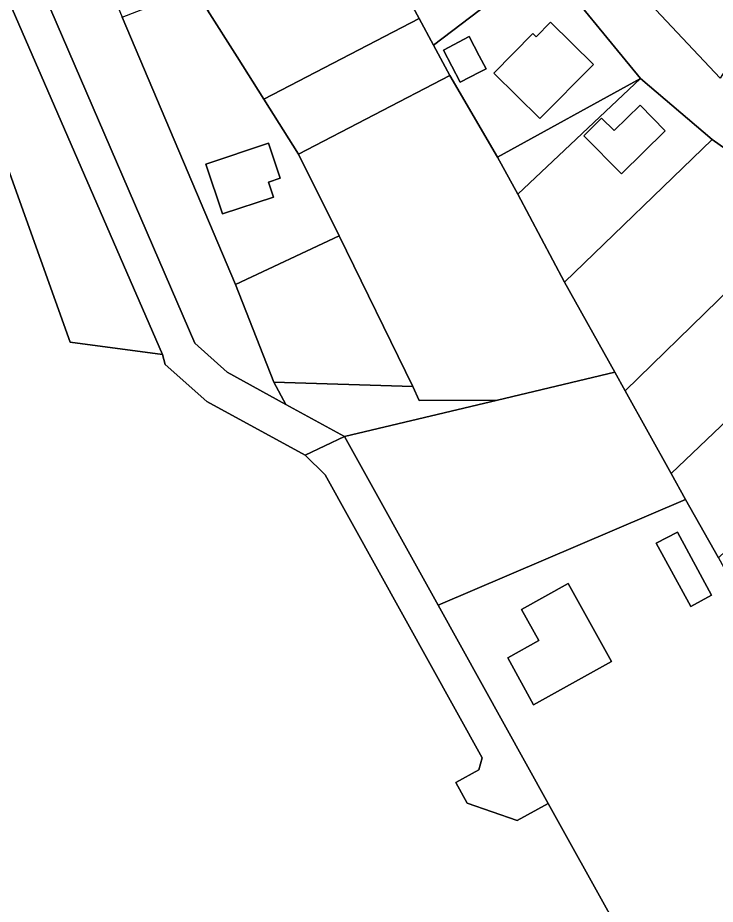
# Model space of a CAD drawing. Extents: x -477304 to -465429, y -1159113 to -1149210.
# Drawn here: x -475284.1 to -475165.9, y -1154438.1 to -1154288 of the extents above; entities that cross this region are included whole.
import ezdxf

# ---------------------------------------------------------------- set-up
doc = ezdxf.new("R2010")
doc.units = 0
for name, color, linetype in [('orna_s', 7, 'Continuous'), ('ostatni_s', 7, 'Continuous'), ('zahrada_s', 7, 'Continuous')]:
    doc.layers.add(name, color=color, linetype=linetype)

msp = doc.modelspace()

# ---------------------------------------------------------------- linework, layer by layer
at = {"layer": 'orna_s'}
for points in [[(-475165.11, -1154298.21), (-475179.67, -1154282.69), (-475160.41, -1154251.98), (-475143.44, -1154264.49)], [(-475238.68, -1154353.47), (-475248.67, -1154348.01), (-475254.15, -1154343.09), (-475279.59, -1154284.08), (-475280.52, -1154277.19), (-475271.29, -1154276.15), (-475266.42, -1154287.87), (-475247.26, -1154333.18), (-475240.76, -1154349.72)], [(-475293.01, -1154293.52), (-475287.6, -1154277.98), (-475285.1, -1154286.46), (-475259.6, -1154345.03), (-475275.25, -1154342.94)], [(-475252.09, -1154353), (-475259.13, -1154346.68), (-475259.6, -1154345.03), (-475285.1, -1154286.46), (-475287.6, -1154277.98), (-475280.52, -1154277.19), (-475279.59, -1154284.08), (-475254.15, -1154343.09), (-475248.67, -1154348.01), (-475238.68, -1154353.47), (-475228.78, -1154358.88), (-475235.45, -1154362.04)], [(-475236.54, -1154311.08), (-475242.42, -1154301.79), (-475216.12, -1154288.08), (-475213.67, -1154292.61), (-475210.89, -1154297.76)], [(-475236.54, -1154311.08), (-475210.89, -1154297.76), (-475202.85, -1154311.58), (-475199.38, -1154317.86), (-475191.5, -1154332.78), (-475182.93, -1154348.03), (-475202.86, -1154352.74), (-475216.09, -1154352.78), (-475217.19, -1154350.41), (-475229.67, -1154324.94)], [(-475178.63, -1154298.27), (-475166.46, -1154308.58), (-475191.5, -1154332.78), (-475199.38, -1154317.86)], [(-475188.21, -1154307.95), (-475181.82, -1154314.42), (-475174.42, -1154307.14), (-475178.68, -1154302.77), (-475183.08, -1154307.07), (-475185.2, -1154304.99)], [(-475181.18, -1154351.19), (-475182.93, -1154348.03), (-475191.5, -1154332.78), (-475166.46, -1154308.58), (-475149.69, -1154320.47)], [(-475136.16, -1154329.7), (-475173.42, -1154365.18), (-475181.18, -1154351.19), (-475149.69, -1154320.47)], [(-475229.67, -1154324.94), (-475217.19, -1154350.41), (-475240.76, -1154349.72), (-475247.26, -1154333.18)], [(-475165.4, -1154379.46), (-475170.96, -1154369.59), (-475173.42, -1154365.18), (-475136.16, -1154329.7), (-475122.85, -1154338.86)], [(-475228.78, -1154358.88), (-475202.86, -1154352.74), (-475182.93, -1154348.03), (-475181.18, -1154351.19), (-475173.42, -1154365.18), (-475170.96, -1154369.59), (-475212.9, -1154387.46)], [(-475228.78, -1154358.88), (-475238.68, -1154353.47), (-475240.76, -1154349.72), (-475217.19, -1154350.41), (-475216.09, -1154352.78), (-475202.86, -1154352.74)], [(-475205.41, -1154413.3), (-475232.04, -1154365.42), (-475235.45, -1154362.04), (-475228.78, -1154358.88), (-475212.9, -1154387.46), (-475194.24, -1154421.03), (-475199.48, -1154423.95), (-475207.97, -1154421.01), (-475209.92, -1154417.52), (-475205.99, -1154415.34)], [(-475165.4, -1154379.46), (-475153.57, -1154400.85), (-475138.14, -1154428.42), (-475124.23, -1154453.27), (-475123.41, -1154454.72), (-475165.04, -1154473.58), (-475172.33, -1154460.46), (-475194.24, -1154421.03), (-475212.9, -1154387.46), (-475170.96, -1154369.59)], [(-475166.57, -1154385.77), (-475172.36, -1154375.08), (-475175.96, -1154376.99), (-475170.09, -1154387.71)], [(-475198.78, -1154388.2), (-475195.84, -1154393.47), (-475201.11, -1154396.4), (-475196.73, -1154404.36), (-475183.5, -1154397), (-475190.85, -1154383.8)]]:
    msp.add_lwpolyline(points, close=True, dxfattribs=at)
msp.add_lwpolyline([(-475293.01, -1154293.52), (-475275.25, -1154342.94), (-475259.6, -1154345.03), (-475259.13, -1154346.68), (-475252.09, -1154353), (-475235.45, -1154362.04), (-475232.04, -1154365.42), (-475205.41, -1154413.3), (-475205.99, -1154415.34), (-475209.92, -1154417.52), (-475207.97, -1154421.01), (-475199.48, -1154423.95), (-475194.24, -1154421.03), (-475172.33, -1154460.46), (-475279.49, -1154507.87), (-475284.86, -1154513.45)], dxfattribs=at)
at = {"layer": 'ostatni_s'}
msp.add_lwpolyline([(-475149.69, -1154320.47), (-475166.46, -1154308.58), (-475178.63, -1154298.27), (-475194.95, -1154278.35), (-475201.45, -1154267.04), (-475205.11, -1154258.91), (-475227.84, -1154266.36), (-475231.91, -1154261.81), (-475197.97, -1154249.01), (-475180.96, -1154242.94), (-475179.78, -1154243.74), (-475199.76, -1154251.03), (-475179.67, -1154282.69), (-475165.11, -1154298.21)], dxfattribs=at)
for points in [[(-475205.11, -1154258.91), (-475201.45, -1154267.04), (-475194.95, -1154278.35), (-475213.67, -1154292.61), (-475216.12, -1154288.08), (-475220.13, -1154280.64), (-475227.84, -1154266.36)], [(-475216.12, -1154288.08), (-475242.42, -1154301.79), (-475246.98, -1154294.58), (-475251.97, -1154286.69), (-475249.74, -1154285.84), (-475247, -1154284.8), (-475235.26, -1154279.81), (-475232.87, -1154278.14), (-475231.77, -1154274.6), (-475233.07, -1154268.39), (-475234.63, -1154264.83), (-475234.53, -1154262.76), (-475231.91, -1154261.81), (-475227.84, -1154266.36), (-475220.13, -1154280.64)], [(-475194.95, -1154278.35), (-475178.63, -1154298.27), (-475202.85, -1154311.58), (-475210.89, -1154297.76), (-475213.67, -1154292.61)], [(-475195.64, -1154305.07), (-475186.58, -1154295.89), (-475193.83, -1154288.74), (-475196.28, -1154291.23), (-475196.85, -1154290.67), (-475203.47, -1154297.35)], [(-475196.28, -1154291.23), (-475193.83, -1154288.74), (-475186.58, -1154295.89), (-475195.64, -1154305.07), (-475203.47, -1154297.35), (-475196.85, -1154290.67)], [(-475205.87, -1154297.17), (-475204.78, -1154296.61), (-475205.92, -1154294.43), (-475207.63, -1154291.18), (-475211.97, -1154293.49), (-475209.15, -1154298.88)], [(-475207.63, -1154291.18), (-475205.92, -1154294.43), (-475204.78, -1154296.61), (-475205.87, -1154297.17), (-475209.15, -1154298.88), (-475211.97, -1154293.49)], [(-475174.42, -1154307.14), (-475181.82, -1154314.42), (-475188.21, -1154307.95), (-475185.2, -1154304.99), (-475183.08, -1154307.07), (-475178.68, -1154302.77)], [(-475240.79, -1154318.35), (-475249.42, -1154321.2), (-475252.25, -1154312.76), (-475241.64, -1154309.21), (-475239.65, -1154315.14), (-475241.64, -1154315.8)], [(-475166.57, -1154385.77), (-475170.09, -1154387.71), (-475175.96, -1154376.99), (-475172.36, -1154375.08)], [(-475201.11, -1154396.4), (-475195.84, -1154393.47), (-475198.78, -1154388.2), (-475190.85, -1154383.8), (-475183.5, -1154397), (-475196.73, -1154404.36)]]:
    msp.add_lwpolyline(points, close=True, dxfattribs=at)
at = {"layer": 'zahrada_s'}
for points in [[(-475229.67, -1154324.94), (-475247.26, -1154333.18), (-475266.42, -1154287.87), (-475259.01, -1154284.98), (-475254.11, -1154282.79), (-475251.97, -1154286.69), (-475246.98, -1154294.58), (-475242.42, -1154301.79), (-475236.54, -1154311.08)], [(-475202.85, -1154311.58), (-475178.63, -1154298.27), (-475199.38, -1154317.86)], [(-475249.42, -1154321.2), (-475240.79, -1154318.35), (-475241.64, -1154315.8), (-475239.65, -1154315.14), (-475241.64, -1154309.21), (-475252.25, -1154312.76)]]:
    msp.add_lwpolyline(points, close=True, dxfattribs=at)

doc.saveas('drawing.dxf')
